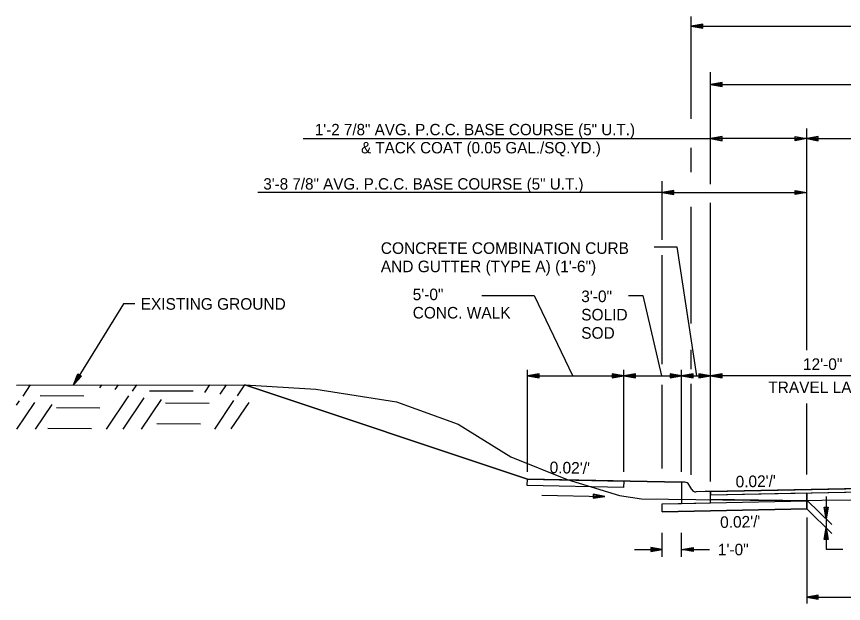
# Model space of a CAD drawing. Extents: x 1001270 to 1003428, y 1840152 to 1842912.
# Drawn here: x 1001279.06 to 1001322, y 1842029.64 to 1842060.1 of the extents above; entities that cross this region are included whole.
import ezdxf

# ---------------------------------------------------------------- set-up
doc = ezdxf.new("R2010")
doc.units = 0
for name, color, linetype in [('19', 7, 'Continuous'), ('20', 7, 'Continuous'), ('8', 7, 'Continuous')]:
    doc.layers.add(name, color=color, linetype=linetype)

# ---------------------------------------------------------------- blocks, each defined once
blk = doc.blocks.new('TM')
at = {"layer": '8'}
for p, q in [((-120.309, 21.181), (-119.787, -20.829)), ((0, 0), (-120.309, 21.181)), ((-31.382, 2.945), (-120.176, 10.512)), ((-119.787, -20.829), (0, 0)), ((-119.911, -10.826), (-31.307, -3.057))]:
    blk.add_line(p, q, dxfattribs=at)

msp = doc.modelspace()

# ---------------------------------------------------------------- linework, layer by layer
at = {"layer": '19'}
for p, q in [((1001314.093, 1842054.784), (1001314.093, 1842060.099)), ((1001314.693, 1842059.701), (1001314.093, 1842059.596)), ((1001314.093, 1842059.596), (1001356.093, 1842059.596)), ((1001314.093, 1842059.596), (1001314.693, 1842059.491)), ((1001314.693, 1842059.646), (1001314.253, 1842059.611)), ((1001314.253, 1842059.581), (1001314.693, 1842059.541)), ((1001314.693, 1842059.491), (1001314.693, 1842059.701)), ((1001315.092, 1842051.395), (1001315.092, 1842057.221)), ((1001315.092, 1842056.569), (1001355.093, 1842056.569)), ((1001315.693, 1842056.674), (1001315.093, 1842056.569)), ((1001315.093, 1842056.569), (1001315.693, 1842056.464)), ((1001315.693, 1842056.619), (1001315.253, 1842056.584)), ((1001315.253, 1842056.554), (1001315.693, 1842056.514)), ((1001315.693, 1842056.464), (1001315.693, 1842056.674)), ((1001320.092, 1842042.79), (1001320.092, 1842054.296)), ((1001315.098, 1842053.762), (1001293.943, 1842053.762)), ((1001315.692, 1842053.868), (1001315.092, 1842053.763)), ((1001315.092, 1842053.763), (1001315.692, 1842053.658)), ((1001320.092, 1842053.763), (1001315.092, 1842053.763)), ((1001315.692, 1842053.813), (1001315.252, 1842053.778)), ((1001315.252, 1842053.748), (1001315.692, 1842053.708)), ((1001315.692, 1842053.658), (1001315.692, 1842053.868)), ((1001319.492, 1842053.658), (1001319.492, 1842053.868)), ((1001319.492, 1842053.868), (1001320.092, 1842053.763)), ((1001319.492, 1842053.813), (1001319.932, 1842053.778)), ((1001320.092, 1842053.763), (1001319.492, 1842053.658)), ((1001319.932, 1842053.748), (1001319.492, 1842053.708)), ((1001320.692, 1842053.868), (1001320.092, 1842053.763)), ((1001320.092, 1842053.763), (1001350.092, 1842053.763)), ((1001320.092, 1842053.763), (1001320.692, 1842053.658)), ((1001320.692, 1842053.813), (1001320.252, 1842053.778)), ((1001320.252, 1842053.748), (1001320.692, 1842053.708)), ((1001320.692, 1842053.658), (1001320.692, 1842053.868)), ((1001314.092, 1842052.028), (1001314.092, 1842053.283)), ((1001312.592, 1842048.513), (1001312.592, 1842051.563)), ((1001312.592, 1842050.963), (1001291.583, 1842050.963)), ((1001313.192, 1842051.068), (1001312.592, 1842050.963)), ((1001312.592, 1842050.963), (1001313.192, 1842050.858)), ((1001312.592, 1842050.963), (1001320.092, 1842050.963)), ((1001313.192, 1842051.013), (1001312.752, 1842050.978)), ((1001312.752, 1842050.948), (1001313.192, 1842050.908)), ((1001313.192, 1842050.858), (1001313.192, 1842051.068)), ((1001319.492, 1842050.858), (1001319.492, 1842051.068)), ((1001319.492, 1842051.068), (1001320.092, 1842050.963)), ((1001319.492, 1842051.013), (1001319.932, 1842050.978)), ((1001320.092, 1842050.963), (1001319.492, 1842050.858)), ((1001319.932, 1842050.948), (1001319.492, 1842050.908)), ((1001315.092, 1842035.972), (1001315.092, 1842050.435)), ((1001314.092, 1842044.165), (1001314.092, 1842050.226)), ((1001312.172, 1842048.151), (1001313.351, 1842048.151)), ((1001313.351, 1842048.151), (1001314.366, 1842041.46)), ((1001312.592, 1842042.055), (1001312.592, 1842047.724)), ((1001303.227, 1842045.617), (1001305.938, 1842045.617)), ((1001305.938, 1842045.617), (1001307.952, 1842041.446)), ((1001310.843, 1842045.617), (1001311.587, 1842045.617)), ((1001311.587, 1842045.617), (1001312.544, 1842041.46)), ((1001314.092, 1842041.797), (1001314.092, 1842042.796)), ((1001305.592, 1842036.469), (1001305.592, 1842041.76)), ((1001310.592, 1842036.469), (1001310.592, 1842041.76)), ((1001313.592, 1842036.469), (1001313.592, 1842041.76)), ((1001282.024, 1842040.987), (1001282.248, 1842041.553)), ((1001282.426, 1842041.444), (1001282.024, 1842040.987)), ((1001282.098, 1842041.128), (1001282.291, 1842041.521)), ((1001282.385, 1842041.465), (1001282.121, 1842041.116)), ((1001282.248, 1842041.553), (1001282.426, 1842041.444)), ((1001306.192, 1842041.564), (1001305.592, 1842041.46)), ((1001305.592, 1842041.46), (1001315.092, 1842041.46)), ((1001305.592, 1842041.46), (1001306.192, 1842041.354)), ((1001306.192, 1842041.509), (1001305.752, 1842041.475)), ((1001305.752, 1842041.445), (1001306.192, 1842041.404)), ((1001306.192, 1842041.354), (1001306.192, 1842041.564)), ((1001309.992, 1842041.565), (1001309.992, 1842041.355)), ((1001310.592, 1842041.46), (1001309.992, 1842041.565)), ((1001310.432, 1842041.475), (1001309.992, 1842041.51)), ((1001309.992, 1842041.355), (1001310.592, 1842041.46)), ((1001309.992, 1842041.405), (1001310.432, 1842041.445)), ((1001311.192, 1842041.564), (1001310.592, 1842041.46)), ((1001310.592, 1842041.46), (1001311.192, 1842041.354)), ((1001311.192, 1842041.509), (1001310.752, 1842041.475)), ((1001310.752, 1842041.445), (1001311.192, 1842041.404)), ((1001311.192, 1842041.354), (1001311.192, 1842041.564)), ((1001312.992, 1842041.565), (1001312.992, 1842041.355)), ((1001313.592, 1842041.46), (1001312.992, 1842041.565)), ((1001313.432, 1842041.475), (1001312.992, 1842041.51)), ((1001312.992, 1842041.355), (1001313.592, 1842041.46)), ((1001312.992, 1842041.405), (1001313.432, 1842041.445)), ((1001314.192, 1842041.564), (1001313.592, 1842041.46)), ((1001313.592, 1842041.46), (1001314.192, 1842041.354)), ((1001314.192, 1842041.509), (1001313.752, 1842041.475)), ((1001313.752, 1842041.445), (1001314.192, 1842041.404)), ((1001314.192, 1842041.354), (1001314.192, 1842041.564)), ((1001314.492, 1842041.565), (1001314.492, 1842041.355)), ((1001315.092, 1842041.46), (1001314.492, 1842041.565)), ((1001314.932, 1842041.475), (1001314.492, 1842041.51)), ((1001314.492, 1842041.355), (1001315.092, 1842041.46)), ((1001314.492, 1842041.405), (1001314.932, 1842041.445)), ((1001315.692, 1842041.564), (1001315.092, 1842041.46)), ((1001315.092, 1842041.46), (1001315.692, 1842041.354)), ((1001327.092, 1842041.46), (1001315.092, 1842041.46)), ((1001315.692, 1842041.509), (1001315.252, 1842041.475)), ((1001315.252, 1842041.445), (1001315.692, 1842041.404)), ((1001315.692, 1842041.354), (1001315.692, 1842041.564)), ((1001279.402, 1842040.402), (1001279.794, 1842040.985)), ((1001283.388, 1842040.836), (1001283.493, 1842040.986)), ((1001284.182, 1842040.744), (1001284.348, 1842040.988)), ((1001285.078, 1842040.652), (1001285.303, 1842040.991)), ((1001288.842, 1842040.596), (1001289.104, 1842040.992)), ((1001289.636, 1842040.504), (1001289.968, 1842040.993)), ((1001290.532, 1842040.412), (1001290.913, 1842040.986)), ((1001312.592, 1842036.651), (1001312.592, 1842040.992)), ((1001314.092, 1842036.317), (1001314.092, 1842041.04)), ((1001280.291, 1842040.441), (1001282.551, 1842040.419)), ((1001283.74, 1842038.689), (1001284.892, 1842040.41)), ((1001285.965, 1842040.681), (1001288.226, 1842040.67)), ((1001279.063, 1842039.934), (1001279.216, 1842040.159)), ((1001279.085, 1842038.685), (1001280.011, 1842040.067)), ((1001280.04, 1842038.687), (1001280.906, 1842039.975)), ((1001284.594, 1842038.691), (1001285.687, 1842040.318)), ((1001285.55, 1842038.693), (1001286.582, 1842040.226)), ((1001286.795, 1842040.053), (1001289.066, 1842040.04)), ((1001289.35, 1842038.694), (1001290.346, 1842040.17)), ((1001290.204, 1842038.697), (1001291.141, 1842040.078)), ((1001320.092, 1842036.343), (1001320.092, 1842040.028)), ((1001281.131, 1842039.811), (1001283.391, 1842039.79)), ((1001280.678, 1842038.732), (1001282.949, 1842038.72)), ((1001286.353, 1842038.982), (1001288.613, 1842038.961)), ((1001305.578, 1842035.763), (1001305.592, 1842036.096)), ((1001310.577, 1842035.662), (1001305.578, 1842035.763)), ((1001305.592, 1842036.096), (1001310.591, 1842035.995)), ((1001310.591, 1842035.995), (1001310.577, 1842035.662)), ((1001313.758, 1842035.935), (1001313.592, 1842035.935)), ((1001313.592, 1842035.935), (1001313.592, 1842035.602)), ((1001314.121, 1842035.56), (1001313.975, 1842035.811)), ((1001315.092, 1842035.45), (1001335.092, 1842035.85)), ((1001315.092, 1842035.284), (1001335.092, 1842035.684)), ((1001310.577, 1842035.662), (1001310.577, 1842035.662)), ((1001313.592, 1842035.602), (1001313.592, 1842035.42)), ((1001313.592, 1842035.42), (1001313.592, 1842034.827)), ((1001314.808, 1842035.445), (1001314.342, 1842035.435)), ((1001315.092, 1842035.45), (1001314.808, 1842035.445)), ((1001314.808, 1842035.445), (1001314.808, 1842035.444)), ((1001314.808, 1842035.444), (1001314.808, 1842035.445)), ((1001315.092, 1842035.284), (1001320.092, 1842035.384)), ((1001315.092, 1842035.034), (1001315.092, 1842035.284)), ((1001320.092, 1842034.55), (1001320.092, 1842035.384)), ((1001320.092, 1842035.384), (1001320.092, 1842034.967)), ((1001312.592, 1842034.807), (1001320.092, 1842034.967)), ((1001312.592, 1842034.807), (1001313.592, 1842034.827)), ((1001313.592, 1842034.827), (1001315.092, 1842034.858)), ((1001320.092, 1842034.967), (1001315.092, 1842035.034)), ((1001315.092, 1842034.867), (1001320.092, 1842034.967)), ((1001320.092, 1842035.011), (1001321.392, 1842033.738)), ((1001320.092, 1842034.967), (1001320.092, 1842034.55)), ((1001320.092, 1842034.967), (1001320.092, 1842034.967)), ((1001312.592, 1842034.4), (1001312.592, 1842034.807)), ((1001312.592, 1842034.4), (1001312.592, 1842034.807)), ((1001312.592, 1842034.4), (1001320.092, 1842034.55)), ((1001320.092, 1842034.55), (1001312.592, 1842034.4)), ((1001320.092, 1842034.55), (1001320.092, 1842034.55)), ((1001320.092, 1842034.549), (1001321.392, 1842033.277)), ((1001320.987, 1842034.632), (1001321.197, 1842034.632)), ((1001321.092, 1842034.032), (1001320.987, 1842034.632)), ((1001321.077, 1842034.192), (1001321.037, 1842034.632)), ((1001321.197, 1842034.632), (1001321.092, 1842034.032)), ((1001321.142, 1842034.632), (1001321.107, 1842034.192)), ((1001320.092, 1842034.109), (1001320.092, 1842029.644)), ((1001320.987, 1842032.97), (1001321.092, 1842033.57)), ((1001321.092, 1842033.57), (1001321.197, 1842032.97)), ((1001312.592, 1842032.071), (1001312.592, 1842033.309)), ((1001313.592, 1842032.071), (1001313.592, 1842033.309)), ((1001321.042, 1842032.97), (1001321.077, 1842033.41)), ((1001321.107, 1842033.41), (1001321.147, 1842032.97)), ((1001321.197, 1842032.97), (1001320.987, 1842032.97)), ((1001311.143, 1842032.449), (1001312.592, 1842032.449)), ((1001311.143, 1842032.449), (1001312.592, 1842032.449)), ((1001311.992, 1842032.554), (1001311.992, 1842032.344)), ((1001312.592, 1842032.449), (1001311.992, 1842032.554)), ((1001311.992, 1842032.554), (1001311.992, 1842032.344)), ((1001312.592, 1842032.449), (1001311.992, 1842032.554)), ((1001312.432, 1842032.464), (1001311.992, 1842032.499)), ((1001312.432, 1842032.464), (1001311.992, 1842032.499)), ((1001311.992, 1842032.344), (1001312.592, 1842032.449)), ((1001311.992, 1842032.344), (1001312.592, 1842032.449)), ((1001311.992, 1842032.394), (1001312.432, 1842032.434)), ((1001311.992, 1842032.394), (1001312.432, 1842032.434)), ((1001313.592, 1842032.449), (1001314.192, 1842032.554)), ((1001313.592, 1842032.449), (1001314.192, 1842032.554)), ((1001314.192, 1842032.344), (1001313.592, 1842032.449)), ((1001313.592, 1842032.449), (1001315.041, 1842032.449)), ((1001314.192, 1842032.344), (1001313.592, 1842032.449)), ((1001313.592, 1842032.449), (1001315.041, 1842032.449)), ((1001313.752, 1842032.464), (1001314.192, 1842032.499)), ((1001313.752, 1842032.464), (1001314.192, 1842032.499)), ((1001314.192, 1842032.394), (1001313.752, 1842032.434)), ((1001314.192, 1842032.394), (1001313.752, 1842032.434)), ((1001314.192, 1842032.554), (1001314.192, 1842032.344)), ((1001314.192, 1842032.554), (1001314.192, 1842032.344)), ((1001321.092, 1842032.452), (1001321.956, 1842032.452)), ((1001320.692, 1842030.077), (1001320.092, 1842029.972)), ((1001320.092, 1842029.972), (1001350.092, 1842029.972)), ((1001320.092, 1842029.972), (1001320.692, 1842029.867)), ((1001320.692, 1842030.022), (1001320.252, 1842029.987)), ((1001320.252, 1842029.957), (1001320.692, 1842029.917)), ((1001320.692, 1842029.867), (1001320.692, 1842030.077))]:
    msp.add_line(p, q, dxfattribs=at)
for points in [[(1001285.207, 1842045.186), (1001284.607, 1842045.186), (1001282.024, 1842040.987)], [(1001279.061, 1842040.974), (1001290.953, 1842040.986)], [(1001290.913, 1842040.986), (1001294.602, 1842040.763), (1001298.785, 1842040.112), (1001301.985, 1842038.941), (1001304.718, 1842037.245), (1001307.652, 1842036.078), (1001310.369, 1842035.244), (1001311.504, 1842035.08), (1001318.563, 1842034.987), (1001325.5, 1842035.037), (1001332.21, 1842035.158), (1001335.109, 1842035.25), (1001346.447, 1842035.125), (1001351.087, 1842035.061), (1001359.919, 1842034.413), (1001365.403, 1842033.44), (1001367.543, 1842033.149), (1001373.923, 1842032.985)], [(1001305.592, 1842036.096), (1001290.922, 1842040.986)], [(1001290.922, 1842040.986), (1001305.592, 1842036.096), (1001313.592, 1842035.935)], [(1001313.592, 1842035.935), (1001305.592, 1842036.096)], [(1001315.092, 1842034.858), (1001315.092, 1842035.034), (1001315.092, 1842035.284), (1001315.092, 1842035.45)], [(1001321.092, 1842035.198), (1001321.092, 1842032.452)]]:
    msp.add_lwpolyline(points, dxfattribs=at)
msp.add_lwpolyline([(1001335.092, 1842035.85), (1001315.092, 1842035.45), (1001315.092, 1842035.284), (1001335.092, 1842035.684), (1001355.092, 1842035.284), (1001355.092, 1842035.45)], close=True, dxfattribs=at)
for centre, start, end in [((1001313.758, 1842035.685), 30.1619, 90), ((1001314.337, 1842035.685), 210.1635, 271.1458)]:
    msp.add_arc(centre, 0.25, start, end, dxfattribs=at)
at = {"layer": '20'}
msp.add_line((1001306.331, 1842035.263), (1001309.601, 1842035.198), dxfattribs=at)

# ---------------------------------------------------------------- block references
at = {"layer": '19', "xscale": 0.005006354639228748, "yscale": 0.005006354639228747, "rotation": -1.131077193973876}
msp.add_blockref('TM', (1001309.601, 1842035.195), dxfattribs=at)

# ---------------------------------------------------------------- texts
at = {"layer": '19'}
for s, height, p in [('1\'-2 7/8" AVG. P.C.C. BASE COURSE (5" U.T.)', 0.59001, (1001294.549, 1842053.939)), ('& TACK COAT (0.05 GAL./SQ.YD.)', 0.59001, (1001296.947, 1842052.999)), ('3\'-8 7/8" AVG. P.C.C. BASE COURSE (5" U.T.)', 0.59001, (1001291.874, 1842051.12)), ('EXISTING GROUND', 0.6, (1001285.507, 1842044.886)), ('12\'-0"', 0.6, (1001319.894, 1842041.76)), ('TRAVEL LANE', 0.6, (1001318.092, 1842040.56))]:
    msp.add_text(s, height=height, dxfattribs=at).set_placement(p)
for s, rotation, p in [('CONCRETE COMBINATION CURB', 360, (1001297.976, 1842047.783)), ('AND GUTTER (TYPE A) (1\'-6")', 360, (1001297.976, 1842046.833)), ('5\'-0"', 360, (1001299.631, 1842045.38)), ('3\'-0"', 360, (1001308.382, 1842045.28)), ('CONC. WALK', 360, (1001299.631, 1842044.43)), ('SOLID ', 360, (1001308.382, 1842044.33)), ('SOD', 360, (1001308.382, 1842043.38)), ("0.02'/'", 358.8412, (1001306.736, 1842036.407)), ("0.02'/'", 1.1458, (1001316.403, 1842035.663)), ("0.02'/'", 1.1458, (1001315.599, 1842033.559)), ('1\'-0"', 360, (1001315.476, 1842032.142))]:
    msp.add_text(s, height=0.6, rotation=rotation, dxfattribs=at).set_placement(p)

doc.saveas('drawing.dxf')
